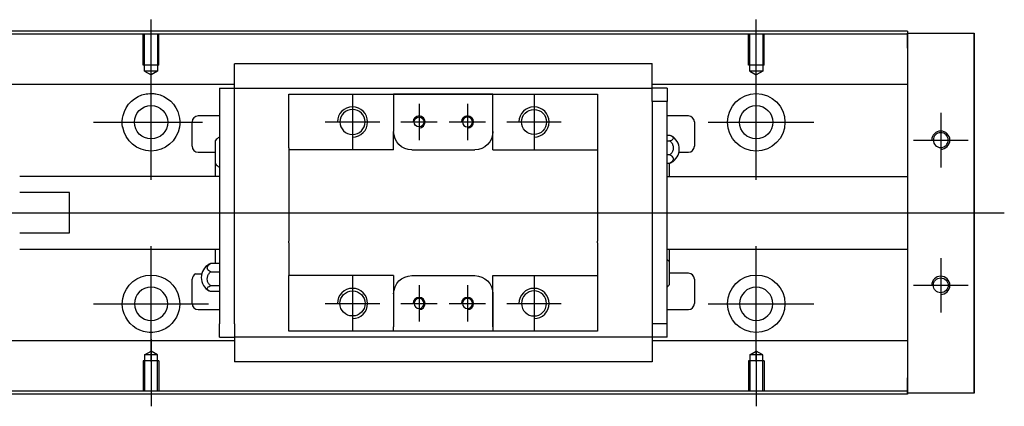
# Model space of a CAD drawing. Header units: millimetres. Extents: x -212 to 3135, y -1694 to 860.
# Tile 565 of 565: x 1041 to 1204, y -313 to -249. Entities that reach past the tile are written whole.
import ezdxf
from ezdxf.lldxf.tags import DXFTag

# ---------------------------------------------------------------- set-up
doc = ezdxf.new("R2010")
doc.units = ezdxf.units.MM
doc.layers.get('0').update_dxf_attribs({"linetype": 'CONTINUOUS'})
tags = doc.linetypes.add('DASHED', pattern=[25.72, 12.86, -12.86]).pattern_tags.tags
tags[6:7] = [DXFTag(74, 4), DXFTag(75, 0), DXFTag(340, '0'), DXFTag(46, 0.0), DXFTag(50, 0.0), DXFTag(44, 0.0), DXFTag(45, 0.0)]
tags[4:5] = [DXFTag(74, 4), DXFTag(75, 0), DXFTag(340, '0'), DXFTag(46, 0.0), DXFTag(50, 0.0), DXFTag(44, 0.0), DXFTag(45, 0.0)]

msp = doc.modelspace()

# ---------------------------------------------------------------- linework, layer by layer
for p, q in [((1062.58, -260.53), (1062.58, -249.4)), ((1162.58, -258.53), (1162.58, -249.4)), ((1062.58, -275.88), (1062.58, -256.83)), ((1162.58, -275.88), (1162.58, -256.83)), ((1095.87, -261.81), (1095.87, -270.81)), ((1125.87, -261.81), (1125.87, -270.81)), ((1106.87, -263.31), (1106.87, -269.31)), ((1114.87, -263.31), (1114.87, -269.31)), ((1193.08, -264.81), (1193.08, -273.81)), ((1053.05, -266.36), (1071.1, -266.36)), ((1091.37, -266.31), (1100.37, -266.31)), ((1103.87, -266.31), (1109.87, -266.31)), ((1111.87, -266.31), (1117.87, -266.31)), ((1121.37, -266.31), (1130.37, -266.31)), ((1154.63, -266.36), (1172.1, -266.36)), ((1188.58, -269.31), (1197.58, -269.31)), ((973.58, -281.31), (1087.01, -281.31)), ((1087.01, -281.31), (1203.58, -281.31)), ((1062.58, -305.88), (1062.58, -286.83)), ((1162.58, -305.88), (1162.58, -286.83)), ((1193.08, -288.81), (1193.08, -297.81)), ((1069.96, -291.4), (1070.96, -291.4)), ((1072.13, -291.4), (1072.2, -291.4)), ((1095.87, -291.81), (1095.87, -300.81)), ((1125.87, -291.81), (1125.87, -300.81)), ((1106.87, -293.31), (1106.87, -299.31)), ((1114.87, -293.31), (1114.87, -299.31)), ((1188.58, -293.31), (1197.58, -293.31)), ((1053.05, -296.36), (1072.1, -296.36)), ((1091.37, -296.31), (1100.37, -296.31)), ((1103.87, -296.31), (1109.87, -296.31)), ((1111.87, -296.31), (1117.87, -296.31)), ((1121.37, -296.31), (1130.37, -296.31)), ((1154.63, -296.36), (1172.1, -296.36)), ((1062.58, -302.19), (1062.58, -313.31)), ((1162.58, -304.19), (1162.58, -313.31))]:
    msp.add_line(p, q)
at = {"linetype": 'Continuous'}
for p, q in [((1094.71, -251.31), (1037.58, -251.31)), ((1094.59, -251.81), (1037.58, -251.81)), ((1187.58, -251.81), (1094.59, -251.81)), ((1187.58, -251.31), (1094.71, -251.31)), ((1187.58, -251.31), (1187.58, -251.61)), ((1187.58, -254.11), (1187.58, -251.61)), ((1187.58, -251.61), (1198.58, -251.61)), ((1198.58, -251.61), (1198.58, -254.11)), ((1198.58, -251.61), (1198.58, -251.61)), ((1198.58, -251.61), (1198.58, -251.61)), ((1198.58, -251.61), (1198.58, -255.42)), ((1198.58, -255.42), (1198.58, -251.61)), ((1198.58, -251.61), (1198.58, -255.42)), ((1198.58, -254.11), (1198.58, -252.61)), ((1198.58, -255.42), (1198.58, -252.61)), ((1187.58, -254.11), (1187.58, -308.61)), ((1198.58, -254.11), (1198.58, -308.61)), ((1198.58, -308.61), (1198.58, -254.11)), ((1076.37, -256.83), (1076.37, -256.7)), ((1076.37, -256.7), (1076.37, -256.7)), ((1145.37, -256.7), (1076.37, -256.7)), ((1076.37, -260.4), (1076.37, -256.83)), ((1145.37, -256.7), (1145.37, -256.65)), ((1145.37, -256.83), (1145.37, -256.7)), ((1145.37, -260.4), (1145.37, -256.83)), ((1076.37, -260.14), (1037.58, -260.14)), ((1187.58, -260.14), (1145.37, -260.14)), ((1073.87, -260.73), (1073.87, -262.93)), ((1073.87, -260.73), (1076.37, -260.73)), ((1076.37, -260.73), (1076.37, -260.4)), ((1076.37, -261.73), (1076.37, -260.73)), ((1076.37, -260.73), (1145.37, -260.73)), ((1076.37, -262.93), (1076.37, -261.73)), ((1085.37, -262.73), (1085.37, -261.73)), ((1102.67, -261.73), (1102.67, -262.43)), ((1119.07, -261.73), (1102.67, -261.73)), ((1102.76, -261.73), (1118.98, -261.73)), ((1119.07, -262.43), (1119.07, -261.73)), ((1136.37, -261.73), (1136.37, -262.73)), ((1145.37, -260.73), (1145.37, -260.4)), ((1147.87, -260.73), (1145.37, -260.73)), ((1145.37, -261.73), (1145.37, -260.73)), ((1145.37, -262.93), (1145.37, -261.73)), ((1147.87, -260.73), (1147.87, -262.93)), ((1073.87, -262.93), (1073.87, -299.68)), ((1076.37, -263.41), (1076.37, -262.93)), ((1076.37, -263.41), (1076.37, -262.98)), ((1076.37, -299.2), (1076.37, -263.41)), ((1085.37, -270.61), (1085.37, -262.73)), ((1102.67, -262.43), (1102.67, -267.91)), ((1119.07, -270.91), (1119.07, -262.43)), ((1119.07, -267.91), (1119.07, -262.43)), ((1136.37, -262.73), (1136.37, -270.61)), ((1147.87, -262.93), (1145.37, -262.93)), ((1145.37, -262.93), (1145.37, -263.41)), ((1145.37, -262.98), (1145.37, -263.41)), ((1145.37, -263.41), (1145.37, -299.2)), ((1147.87, -299.68), (1147.87, -262.93)), ((1069.37, -270.31), (1069.37, -266.31)), ((1073.87, -265.31), (1070.37, -265.31)), ((1151.37, -265.31), (1147.87, -265.31)), ((1152.37, -266.31), (1152.37, -270.31)), ((1102.67, -270.91), (1102.67, -267.91)), ((1073.22, -273.23), (1073.22, -269.37)), ((1147.87, -268.51), (1148.33, -268.51)), ((1147.87, -269.45), (1148.33, -269.45)), ((1070.37, -271.31), (1073.22, -271.31)), ((1085.37, -270.61), (1085.37, -276.31)), ((1105.67, -270.91), (1116.07, -270.91)), ((1119.07, -270.91), (1136.37, -270.91)), ((1136.37, -270.61), (1136.37, -276.31)), ((1149.82, -271.31), (1151.37, -271.31)), ((1073.22, -275.31), (1073.22, -273.23)), ((1148.33, -271.75), (1147.87, -271.75)), ((1147.87, -273.1), (1148.33, -273.1)), ((1148.22, -273.1), (1148.22, -275.31)), ((1073.87, -275.31), (1040.88, -275.31)), ((1085.37, -276.31), (1085.37, -276.61)), ((1136.37, -276.31), (1136.37, -276.61)), ((1187.58, -275.36), (1147.87, -275.36)), ((1049.08, -277.99), (1040.88, -277.99)), ((1049.08, -284.62), (1049.08, -277.99)), ((1085.37, -276.61), (1085.37, -286.01)), ((1136.37, -276.61), (1136.37, -286.01)), ((1040.88, -284.62), (1049.08, -284.62)), ((1085.37, -286.31), (1085.37, -286.01)), ((1085.37, -286.31), (1085.37, -291.71)), ((1136.37, -286.31), (1136.37, -286.01)), ((1136.37, -286.31), (1136.37, -291.71)), ((1040.88, -287.31), (1073.87, -287.31)), ((1073.22, -289.73), (1073.22, -287.31)), ((1147.87, -287.36), (1187.58, -287.36)), ((1148.22, -287.31), (1148.22, -289.39)), ((1148.22, -289.39), (1148.22, -293.24)), ((1073.87, -289.73), (1072.42, -289.73)), ((1072.42, -291.09), (1073.87, -291.09)), ((1069.37, -296.31), (1069.37, -292.31)), ((1085.37, -292.01), (1085.37, -291.71)), ((1102.67, -291.71), (1085.37, -291.71)), ((1085.37, -299.88), (1085.37, -292.01)), ((1102.67, -291.71), (1102.67, -294.71)), ((1105.67, -291.71), (1116.07, -291.71)), ((1119.07, -300.18), (1119.07, -291.71)), ((1136.37, -291.71), (1136.37, -299.88)), ((1151.37, -291.31), (1148.22, -291.31)), ((1152.37, -292.31), (1152.37, -296.31)), ((1073.87, -293.39), (1072.42, -293.39)), ((1073.87, -294.33), (1072.42, -294.33)), ((1102.67, -294.71), (1102.67, -300.18)), ((1119.07, -294.71), (1119.07, -300.18)), ((1070.37, -297.31), (1073.87, -297.31)), ((1147.87, -297.31), (1151.37, -297.31)), ((1076.37, -299.64), (1076.37, -299.2)), ((1076.37, -299.68), (1076.37, -299.2)), ((1145.37, -299.2), (1145.37, -299.68)), ((1145.37, -299.2), (1145.37, -299.64)), ((1073.87, -301.88), (1073.87, -299.68)), ((1076.37, -299.68), (1076.37, -300.88)), ((1076.37, -300.88), (1076.37, -301.88)), ((1085.37, -300.88), (1085.37, -299.88)), ((1102.67, -300.88), (1102.67, -300.18)), ((1119.07, -300.88), (1102.67, -300.88)), ((1118.98, -300.88), (1102.76, -300.88)), ((1119.07, -300.18), (1119.07, -300.88)), ((1136.37, -300.88), (1127.72, -300.88)), ((1136.37, -299.88), (1136.37, -300.88)), ((1145.37, -299.68), (1145.37, -300.88)), ((1147.87, -299.68), (1145.37, -299.68)), ((1145.37, -300.88), (1145.37, -301.88)), ((1147.87, -301.88), (1147.87, -299.68)), ((1076.37, -302.48), (1037.58, -302.48)), ((1073.87, -301.88), (1076.37, -301.88)), ((1145.37, -301.88), (1076.37, -301.88)), ((1076.37, -301.88), (1076.37, -305.79)), ((1145.37, -301.88), (1145.37, -302.21)), ((1147.87, -301.88), (1145.37, -301.88)), ((1145.37, -302.21), (1145.37, -305.79)), ((1187.58, -302.48), (1145.37, -302.48)), ((1076.37, -305.79), (1076.37, -305.92)), ((1145.37, -305.79), (1145.37, -305.92)), ((1076.37, -305.92), (1076.37, -305.96)), ((1076.37, -305.92), (1145.37, -305.92)), ((1145.37, -305.92), (1145.37, -305.96)), ((1198.58, -307.29), (1198.58, -311.11)), ((1198.58, -310.11), (1198.58, -307.29)), ((1198.58, -307.29), (1198.58, -311.11)), ((1198.58, -311.11), (1198.58, -307.29)), ((1187.58, -311.11), (1187.58, -308.61)), ((1198.58, -310.11), (1198.58, -308.61)), ((1198.58, -308.61), (1198.58, -311.11)), ((1079.46, -310.81), (1037.58, -310.81)), ((1079.33, -311.31), (1037.58, -311.31)), ((1187.58, -311.31), (1079.33, -311.31)), ((1187.58, -310.81), (1079.46, -310.81)), ((1187.58, -311.11), (1187.58, -311.31)), ((1198.58, -311.11), (1187.58, -311.11)), ((1198.58, -311.11), (1198.58, -311.11)), ((1198.58, -311.11), (1198.58, -311.11))]:
    msp.add_line(p, q, dxfattribs=at)
at = {"linetype": 'DASHED', "ltscale": 0.1}
for p, q in [((1061.28, -256.9), (1061.28, -251.9)), ((1061.5, -257.9), (1061.5, -251.9)), ((1063.65, -251.9), (1063.65, -257.9)), ((1063.88, -256.9), (1063.88, -251.9)), ((1161.28, -256.9), (1161.28, -251.9)), ((1161.5, -257.9), (1161.5, -251.9)), ((1163.65, -251.9), (1163.65, -257.9)), ((1163.88, -256.9), (1163.88, -251.9)), ((1063.88, -256.9), (1061.28, -256.9)), ((1163.88, -256.9), (1161.28, -256.9)), ((1063.65, -257.9), (1061.5, -257.9)), ((1061.5, -257.9), (1062.58, -258.53)), ((1063.65, -257.9), (1062.58, -258.53)), ((1163.65, -257.9), (1161.5, -257.9)), ((1161.5, -257.9), (1162.58, -258.53)), ((1163.65, -257.9), (1162.58, -258.53)), ((1061.5, -304.81), (1062.58, -304.19)), ((1063.65, -304.81), (1062.58, -304.19)), ((1161.5, -304.81), (1162.58, -304.19)), ((1163.65, -304.81), (1162.58, -304.19)), ((1063.88, -305.81), (1061.28, -305.81)), ((1061.28, -305.81), (1061.28, -310.81)), ((1061.5, -304.81), (1061.5, -310.81)), ((1063.65, -304.81), (1061.5, -304.81)), ((1063.65, -310.81), (1063.65, -304.81)), ((1063.88, -305.81), (1063.88, -310.81)), ((1163.88, -305.81), (1161.28, -305.81)), ((1161.28, -305.81), (1161.28, -310.81)), ((1161.5, -304.81), (1161.5, -310.81)), ((1163.65, -304.81), (1161.5, -304.81)), ((1163.65, -310.81), (1163.65, -304.81)), ((1163.88, -305.81), (1163.88, -310.81))]:
    msp.add_line(p, q, dxfattribs=at)
at = {"linetype": 'DASHED'}
for p, q in [((1187.58, -251.61), (1187.58, -251.81)), ((1187.58, -251.61), (1187.58, -254.11)), ((1187.58, -251.81), (1187.58, -252.81)), ((1187.58, -252.81), (1187.58, -259.14)), ((1187.58, -259.14), (1187.58, -260.14)), ((1187.58, -260.14), (1187.58, -261.68)), ((1076.37, -260.83), (1076.37, -260.83)), ((1145.37, -260.83), (1145.37, -260.83)), ((1187.58, -261.68), (1187.58, -265.24)), ((1187.58, -265.24), (1187.58, -267.16)), ((1187.58, -267.16), (1187.58, -270.86)), ((1187.58, -291.86), (1187.58, -295.46)), ((1187.58, -295.46), (1187.58, -297.38)), ((1187.58, -297.38), (1187.58, -300.94)), ((1187.58, -300.94), (1187.58, -302.48)), ((1145.37, -301.78), (1145.37, -301.78)), ((1187.58, -302.48), (1187.58, -303.48)), ((1187.58, -303.48), (1187.58, -309.81)), ((1187.58, -308.61), (1187.58, -311.11)), ((1187.58, -309.81), (1187.58, -310.81)), ((1187.58, -310.81), (1187.58, -311.11))]:
    msp.add_line(p, q, dxfattribs=at)
at = {"linetype": 'Continuous'}
for centre, radius in [((1162.58, -266.36), 4.75), ((1062.58, -266.36), 2.75), ((1125.87, -266.31), 2.07), ((1162.58, -266.36), 2.75), ((1106.87, -266.31), 0.825), ((1162.58, -296.36), 4.75), ((1193.08, -293.31), 1.23), ((1095.87, -296.31), 2.07)]:
    msp.add_circle(centre, radius, dxfattribs=at)
at = {"linetype": 'Continuous', "extrusion": (0, 0, -1)}
for centre, radius in [((-1095.87, -266.31), 2.07), ((-1114.87, -266.31), 0.825), ((-1193.08, -269.31), 1.23), ((-1062.58, -296.36), 2.75), ((-1125.87, -296.31), 2.07), ((-1162.58, -296.36), 2.75), ((-1106.87, -296.31), 0.825), ((-1114.87, -296.31), 0.825)]:
    msp.add_circle(centre, radius, dxfattribs=at)
for centre, radius, start, end in [((-1062.58, -266.36), 4.75, 13.6191, 80.1049), ((-1062.58, -266.36), 4.75, 99.8951, 166.3809), ((-1062.58, -266.36), 4.75, 189.6765, 350.3235), ((-1105.67, -267.91), 3, 270, 359.96), ((-1116.07, -267.91), 3, 180, 270), ((-1062.58, -296.36), 4.75, 10.8558, 169.1442), ((-1105.67, -294.71), 3, 0, 90), ((-1116.07, -294.71), 3, 90, 180), ((-1062.58, -296.36), 4.75, 285.2319, 347.572), ((-1062.58, -296.36), 4.75, 192.428, 254.7681)]:
    msp.add_arc(centre, radius, start, end, dxfattribs=at)
for centre, radius in [((1095.87, -266.31), 2.5), ((1125.87, -266.31), 2.5), ((1106.87, -266.31), 1), ((1114.87, -266.31), 1), ((1193.08, -269.31), 1.5), ((1193.08, -293.31), 1.5), ((1095.87, -296.31), 2.5), ((1125.87, -296.31), 2.5), ((1106.87, -296.31), 1), ((1114.87, -296.31), 1)]:
    msp.add_arc(centre, radius, 270, 180)
at = {"linetype": 'Continuous'}
for centre, radius, start, end in [((1070.37, -266.31), 1, 90, 180), ((1151.37, -266.31), 1, 0, 90), ((1075.36, -271.26), 2.85, 121.5132, 138.6569), ((1147.37, -270.81), 2.5, 0, 61.7734), ((1070.37, -270.31), 1, 180, 270), ((1147.37, -270.81), 2.5, 298.2701, 0), ((1151.37, -270.31), 1, 270, 0), ((1075.36, -271.34), 2.85, 221.3431, 238.4868), ((1146.08, -291.27), 2.85, 41.3431, 51.1006), ((1073.37, -292.03), 2.5, 118.2701, 180), ((1070.37, -292.31), 1, 114.7486, 180), ((1073.37, -292.03), 2.5, 180, 241.7734), ((1151.37, -292.31), 1, 0, 90), ((1146.08, -291.36), 2.85, 308.8994, 318.6569), ((1070.37, -296.31), 1, 180, 270), ((1151.37, -296.31), 1, 270, 0)]:
    msp.add_arc(centre, radius, start, end, dxfattribs=at)
for points, knots in [([(1198.58, -255.42), (1198.58, -255.6), (1198.58, -255.78), (1198.58, -256.14), (1198.58, -256.31), (1198.58, -256.65), (1198.58, -256.82), (1198.58, -257.13), (1198.58, -257.28), (1198.58, -257.57), (1198.58, -257.7), (1198.58, -257.94), (1198.58, -258.05), (1198.58, -258.25), (1198.58, -258.33), (1198.58, -258.48), (1198.58, -258.53), (1198.58, -258.62), (1198.58, -258.65), (1198.58, -258.67), (1198.58, -258.67), (1198.58, -258.64), (1198.58, -258.61), (1198.58, -258.52), (1198.58, -258.46), (1198.58, -258.31), (1198.58, -258.22), (1198.58, -258.02), (1198.58, -257.91), (1198.58, -257.66), (1198.58, -257.52), (1198.58, -257.24), (1198.58, -257.08), (1198.58, -256.77), (1198.58, -256.6), (1198.58, -256.43), (1198.58, -256.1), (1198.58, -255.76), (1198.58, -255.42)], [0, 0, 0, 0, 0.052893, 0.052893, 0.105785, 0.105785, 0.158678, 0.158678, 0.211571, 0.211571, 0.264464, 0.264464, 0.317356, 0.317356, 0.370249, 0.370249, 0.423142, 0.423142, 0.476034, 0.476034, 0.528927, 0.528927, 0.58182, 0.58182, 0.634712, 0.634712, 0.687605, 0.687605, 0.740498, 0.740498, 0.793391, 0.793391, 0.846283, 0.846283, 0.899176, 0.899176, 0.899176, 1, 1, 1, 1]), ([(1198.58, -255.42), (1198.58, -255.6), (1198.58, -255.78), (1198.58, -256.14), (1198.58, -256.31), (1198.58, -256.65), (1198.58, -256.82), (1198.58, -257.13), (1198.58, -257.28), (1198.58, -257.57), (1198.58, -257.7), (1198.58, -257.94), (1198.58, -258.05), (1198.58, -258.25), (1198.58, -258.33), (1198.58, -258.48), (1198.58, -258.53), (1198.58, -258.62), (1198.58, -258.65), (1198.58, -258.67), (1198.58, -258.67), (1198.58, -258.64), (1198.58, -258.61), (1198.58, -258.52), (1198.58, -258.46), (1198.58, -258.31), (1198.58, -258.22), (1198.58, -258.02), (1198.58, -257.91), (1198.58, -257.66), (1198.58, -257.52), (1198.58, -257.24), (1198.58, -257.08), (1198.58, -256.77), (1198.58, -256.6), (1198.58, -256.43), (1198.58, -256.1), (1198.58, -255.76), (1198.58, -255.42)], [0, 0, 0, 0, 0.052893, 0.052893, 0.105785, 0.105785, 0.158678, 0.158678, 0.211571, 0.211571, 0.264464, 0.264464, 0.317356, 0.317356, 0.370249, 0.370249, 0.423142, 0.423142, 0.476034, 0.476034, 0.528927, 0.528927, 0.58182, 0.58182, 0.634712, 0.634712, 0.687605, 0.687605, 0.740498, 0.740498, 0.793391, 0.793391, 0.846283, 0.846283, 0.899176, 0.899176, 0.899176, 1, 1, 1, 1]), ([(1061.76, -261.68), (1062.17, -261.61), (1062.6, -261.59), (1063.15, -261.64), (1063.27, -261.66), (1063.39, -261.68)], [0, 0, 0, 0, 0.772987, 0.772987, 1, 1, 1, 1]), ([(1148.33, -268.51), (1148.46, -268.55), (1148.57, -268.61), (1148.75, -268.72), (1148.81, -268.79), (1148.88, -268.92), (1148.88, -268.99), (1148.84, -269.13), (1148.79, -269.2), (1148.63, -269.32), (1148.53, -269.38), (1148.38, -269.43), (1148.36, -269.44), (1148.33, -269.45)], [0, 0, 0, 0, 0.192078, 0.192078, 0.384156, 0.384156, 0.576234, 0.576234, 0.768312, 0.768312, 0.960389, 0.960389, 1, 1, 1, 1]), ([(1148.33, -269.45), (1148.46, -269.56), (1148.57, -269.69), (1148.75, -269.98), (1148.81, -270.14), (1148.88, -270.46), (1148.88, -270.63), (1148.84, -270.97), (1148.79, -271.13), (1148.63, -271.43), (1148.53, -271.56), (1148.38, -271.7), (1148.36, -271.73), (1148.33, -271.75)], [0, 0, 0, 0, 0.192078, 0.192078, 0.384156, 0.384156, 0.576234, 0.576234, 0.768312, 0.768312, 0.960389, 0.960389, 1, 1, 1, 1]), ([(1148.33, -271.75), (1148.46, -271.81), (1148.57, -271.89), (1148.75, -272.06), (1148.81, -272.15), (1148.88, -272.34), (1148.88, -272.45), (1148.84, -272.64), (1148.79, -272.74), (1148.63, -272.91), (1148.53, -272.99), (1148.38, -273.08), (1148.36, -273.09), (1148.33, -273.1)], [0, 0, 0, 0, 0.192078, 0.192078, 0.384156, 0.384156, 0.576234, 0.576234, 0.768312, 0.768312, 0.960389, 0.960389, 1, 1, 1, 1]), ([(1072.42, -291.09), (1072.29, -291.03), (1072.18, -290.95), (1072, -290.78), (1071.94, -290.69), (1071.87, -290.49), (1071.87, -290.39), (1071.91, -290.2), (1071.96, -290.1), (1072.11, -289.92), (1072.22, -289.84), (1072.36, -289.76), (1072.39, -289.75), (1072.42, -289.73)], [0, 0, 0, 0, 0.192078, 0.192078, 0.384156, 0.384156, 0.576234, 0.576234, 0.768312, 0.768312, 0.960389, 0.960389, 1, 1, 1, 1]), ([(1072.42, -293.39), (1072.29, -293.28), (1072.18, -293.15), (1072, -292.86), (1071.94, -292.7), (1071.87, -292.38), (1071.87, -292.2), (1071.91, -291.87), (1071.96, -291.71), (1072.11, -291.41), (1072.22, -291.27), (1072.36, -291.13), (1072.39, -291.11), (1072.42, -291.09)], [0, 0, 0, 0, 0.192078, 0.192078, 0.384156, 0.384156, 0.576234, 0.576234, 0.768312, 0.768312, 0.960389, 0.960389, 1, 1, 1, 1]), ([(1072.42, -294.33), (1072.29, -294.28), (1072.18, -294.23), (1072, -294.11), (1071.94, -294.05), (1071.87, -293.91), (1071.87, -293.84), (1071.91, -293.71), (1071.96, -293.64), (1072.11, -293.52), (1072.22, -293.46), (1072.36, -293.4), (1072.39, -293.39), (1072.42, -293.39)], [0, 0, 0, 0, 0.192078, 0.192078, 0.384156, 0.384156, 0.576234, 0.576234, 0.768312, 0.768312, 0.960389, 0.960389, 1, 1, 1, 1]), ([(1063.83, -300.94), (1063.42, -301.05), (1063, -301.11), (1062.16, -301.11), (1061.73, -301.05), (1061.33, -300.94)], [0, 0, 0, 0, 0.500461, 0.500461, 1, 1, 1, 1]), ([(1198.58, -307.29), (1198.58, -307.11), (1198.58, -306.93), (1198.58, -306.58), (1198.58, -306.4), (1198.58, -306.06), (1198.58, -305.9), (1198.58, -305.58), (1198.58, -305.43), (1198.58, -305.15), (1198.58, -305.01), (1198.58, -304.77), (1198.58, -304.66), (1198.58, -304.46), (1198.58, -304.38), (1198.58, -304.24), (1198.58, -304.18), (1198.58, -304.09), (1198.58, -304.07), (1198.58, -304.04), (1198.58, -304.04), (1198.58, -304.07), (1198.58, -304.1), (1198.58, -304.2), (1198.58, -304.26), (1198.58, -304.41), (1198.58, -304.49), (1198.58, -304.69), (1198.58, -304.81), (1198.58, -305.05), (1198.58, -305.19), (1198.58, -305.48), (1198.58, -305.63), (1198.58, -305.95), (1198.58, -306.11), (1198.58, -306.45), (1198.58, -306.61), (1198.58, -306.95), (1198.58, -307.12), (1198.58, -307.29)], [0, 0, 0, 0, 0.052926, 0.052926, 0.105852, 0.105852, 0.158778, 0.158778, 0.211704, 0.211704, 0.26463, 0.26463, 0.317556, 0.317556, 0.370482, 0.370482, 0.423408, 0.423408, 0.476333, 0.476333, 0.529259, 0.529259, 0.582185, 0.582185, 0.635111, 0.635111, 0.688037, 0.688037, 0.740963, 0.740963, 0.793889, 0.793889, 0.846815, 0.846815, 0.899741, 0.899741, 0.949242, 0.949242, 1, 1, 1, 1]), ([(1198.58, -304.04), (1198.58, -304.04), (1198.58, -304.05), (1198.58, -304.07), (1198.58, -304.1), (1198.58, -304.2), (1198.58, -304.26), (1198.58, -304.41), (1198.58, -304.49), (1198.58, -304.69), (1198.58, -304.81), (1198.58, -305.05), (1198.58, -305.19), (1198.58, -305.48), (1198.58, -305.63), (1198.58, -305.95), (1198.58, -306.11), (1198.58, -306.45), (1198.58, -306.61), (1198.58, -306.95), (1198.58, -307.12), (1198.58, -307.29)], [0, 0, 0, 0, 0.058411, 0.058411, 0.164275, 0.164275, 0.270139, 0.270139, 0.376003, 0.376003, 0.481867, 0.481867, 0.587731, 0.587731, 0.693595, 0.693595, 0.799459, 0.799459, 0.898473, 0.898473, 1, 1, 1, 1]), ([(1198.58, -307.29), (1198.58, -307.11), (1198.58, -306.93), (1198.58, -306.58), (1198.58, -306.4), (1198.58, -306.06), (1198.58, -305.9), (1198.58, -305.58), (1198.58, -305.43), (1198.58, -305.15), (1198.58, -305.01), (1198.58, -304.77), (1198.58, -304.66), (1198.58, -304.46), (1198.58, -304.38), (1198.58, -304.24), (1198.58, -304.18), (1198.58, -304.09), (1198.58, -304.07), (1198.58, -304.05)], [0, 0, 0, 0, 0.111112, 0.111112, 0.222224, 0.222224, 0.333337, 0.333337, 0.444449, 0.444449, 0.555561, 0.555561, 0.666673, 0.666673, 0.777785, 0.777785, 0.888898, 0.888898, 1, 1, 1, 1])]:
    msp.add_open_spline(points, degree=3, knots=knots, dxfattribs=at)
for points, degree in [([(1085.37, -261.73), (1102.67, -261.73)], 1), ([(1119.07, -261.73), (1136.37, -261.73)], 1), ([(1057.89, -267.16), (1057.78, -266.5), (1057.82, -265.83), (1057.96, -265.24)], 3), ([(1067.19, -265.24), (1067.34, -265.83), (1067.37, -266.5), (1067.26, -267.16)], 3), ([(1102.67, -270.91), (1085.37, -270.91)], 1), ([(1148.33, -273.1), (1148.42, -273.07), (1148.5, -273.04), (1148.57, -273)], 3), ([(1072.42, -289.73), (1072.33, -289.76), (1072.25, -289.8), (1072.18, -289.83)], 3), ([(1119.07, -291.71), (1136.37, -291.71)], 1), ([(1057.94, -297.38), (1057.81, -296.78), (1057.79, -296.11), (1057.91, -295.46)], 3), ([(1067.24, -295.46), (1067.37, -296.12), (1067.35, -296.78), (1067.22, -297.38)], 3), ([(1102.67, -300.88), (1085.37, -300.88)], 1), ([(1136.37, -300.88), (1119.07, -300.88)], 1)]:
    msp.add_open_spline(points, degree=degree, dxfattribs=at)
msp.add_rational_spline([(1102.67, -267.91), (1102.67, -267.91), (1102.67, -267.91)], [0.500000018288, 0.499999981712, 0.500000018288], degree=2, dxfattribs=at)

doc.saveas('drawing.dxf')
